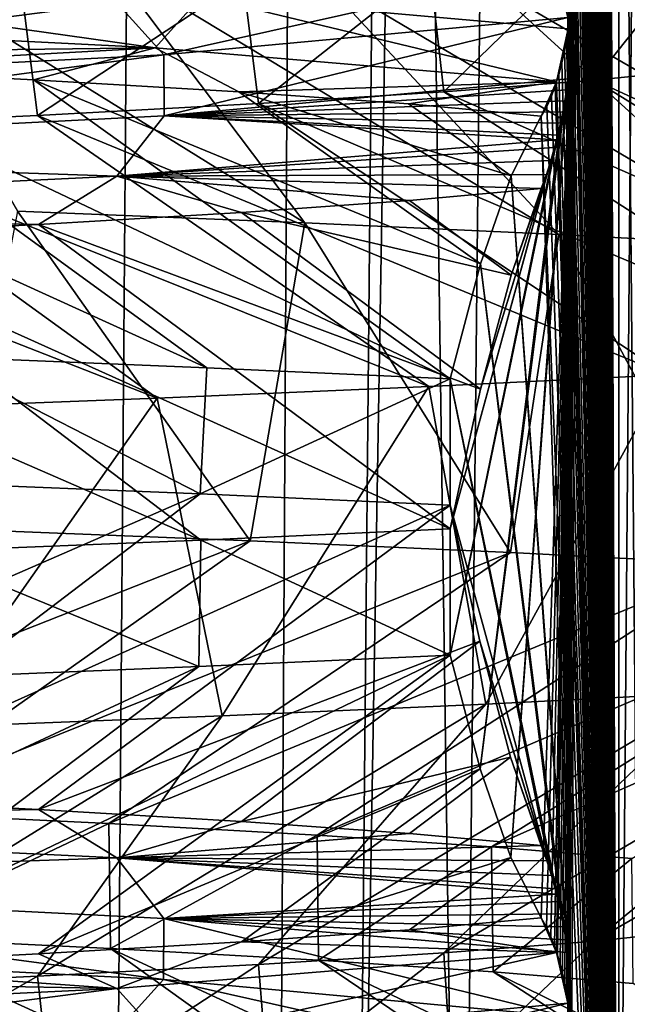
# Model space of a CAD drawing. Header units: millimetres. Extents: x -39.5 to 39.5, y -2 to 94.9.
# Tile 534 of 656: x 11.7 to 13, y 40 to 42. Entities that reach past the tile are written whole.
import ezdxf

# ---------------------------------------------------------------- set-up
doc = ezdxf.new("R2010")
doc.units = ezdxf.units.MM
doc.header["$LTSCALE"] = 65.185185
for name, color, linetype in [('12', 7, 'CONTINUOUS'), ('16', 7, 'CONTINUOUS'), ('169', 7, 'CONTINUOUS'), ('170', 7, 'CONTINUOUS'), ('171', 7, 'CONTINUOUS'), ('460', 7, 'CONTINUOUS'), ('47', 7, 'CONTINUOUS'), ('51', 7, 'CONTINUOUS'), ('528', 7, 'CONTINUOUS'), ('529', 7, 'CONTINUOUS'), ('624', 7, 'CONTINUOUS'), ('625', 7, 'CONTINUOUS'), ('626', 7, 'CONTINUOUS'), ('71', 7, 'CONTINUOUS')]:
    doc.layers.add(name, color=color, linetype=linetype)

msp = doc.modelspace()

# ---------------------------------------------------------------- linework, layer by layer
at = {"layer": '12', "color": 7, "linetype": 'Continuous'}
for points in [[(12.4134, 38.2987, -11.3315), (12.7232, 71, -11.4175), (13.0025, 38.2974, -10.6503), (12.4134, 38.2987, -11.3315)], [(12.7232, 71, -11.4175), (13.4463, 71, -10.5564), (13.0025, 38.2974, -10.6503), (12.7232, 71, -11.4175)]]:
    msp.add_3dface(points, dxfattribs=at)
at = {"layer": '16', "color": 7, "linetype": 'Continuous'}
for points in [[(13.1184, 42.1723, 2.7326), (12.9005, 41.8974, 3.6247), (12.8772, 42.1484, 3.7066), (13.1184, 42.1723, 2.7326)], [(13.1362, 41.9213, 2.646), (12.9005, 41.8974, 3.6247), (13.1184, 42.1723, 2.7326), (13.1362, 41.9213, 2.646)], [(12.8772, 42.1484, 3.7066), (12.5948, 41.8737, 4.575), (12.5669, 42.1248, 4.6512), (12.8772, 42.1484, 3.7066)], [(12.9005, 41.8974, 3.6247), (12.5948, 41.8737, 4.575), (12.8772, 42.1484, 3.7066), (12.9005, 41.8974, 3.6247)], [(12.5669, 42.1248, 4.6512), (12.2191, 41.85, 5.5003), (12.1882, 42.1012, 5.5685), (12.5669, 42.1248, 4.6512)], [(12.5948, 41.8737, 4.575), (12.2191, 41.85, 5.5003), (12.5669, 42.1248, 4.6512), (12.5948, 41.8737, 4.575)], [(12.1882, 42.1012, 5.5685), (11.7713, 41.826, 6.4029), (11.7395, 42.0775, 6.461), (12.1882, 42.1012, 5.5685)], [(12.2191, 41.85, 5.5003), (11.7713, 41.826, 6.4029), (12.1882, 42.1012, 5.5685), (12.2191, 41.85, 5.5003)], [(11.7395, 42.0775, 6.461), (11.2539, 41.8019, 7.2738), (11.2239, 42.0537, 7.3202), (11.7395, 42.0775, 6.461)], [(11.7713, 41.826, 6.4029), (11.2539, 41.8019, 7.2738), (11.7395, 42.0775, 6.461), (11.7713, 41.826, 6.4029)], [(11.4252, 40.4126, -7.0018), (11.4316, 40.1593, -6.9913), (11.9157, 40.3889, -6.1298), (11.4252, 40.4126, -7.0018)], [(11.4316, 40.1593, -6.9913), (11.9192, 40.1356, -6.123), (11.9157, 40.3889, -6.1298), (11.4316, 40.1593, -6.9913)], [(11.9157, 40.3889, -6.1298), (11.9192, 40.1356, -6.123), (12.3382, 40.3652, -5.2277), (11.9157, 40.3889, -6.1298)], [(11.9192, 40.1356, -6.123), (12.341, 40.112, -5.221), (12.3382, 40.3652, -5.2277), (11.9192, 40.1356, -6.123)], [(12.3382, 40.3652, -5.2277), (12.341, 40.112, -5.221), (12.692, 40.3416, -4.2979), (12.3382, 40.3652, -5.2277)], [(12.341, 40.112, -5.221), (12.6949, 40.0883, -4.2894), (12.692, 40.3416, -4.2979), (12.341, 40.112, -5.221)], [(12.692, 40.3416, -4.2979), (12.6949, 40.0883, -4.2894), (12.9762, 40.3179, -3.3435), (12.692, 40.3416, -4.2979)], [(12.6949, 40.0883, -4.2894), (12.9793, 40.0646, -3.3313), (12.9762, 40.3179, -3.3435), (12.6949, 40.0883, -4.2894)], [(13.1362, 40.1744, 2.646), (12.9115, 39.8984, 3.5852), (12.9005, 40.1504, 3.6247), (13.1362, 40.1744, 2.646)], [(13.1427, 39.9221, 2.6131), (12.9115, 39.8984, 3.5852), (13.1362, 40.1744, 2.646), (13.1427, 39.9221, 2.6131)], [(12.9005, 40.1504, 3.6247), (12.6104, 39.8748, 4.5318), (12.5948, 40.1267, 4.575), (12.9005, 40.1504, 3.6247)], [(12.9115, 39.8984, 3.5852), (12.6104, 39.8748, 4.5318), (12.9005, 40.1504, 3.6247), (12.9115, 39.8984, 3.5852)], [(12.5948, 40.1267, 4.575), (12.2398, 39.8512, 5.454), (12.2191, 40.103, 5.5003), (12.5948, 40.1267, 4.575)], [(12.6104, 39.8748, 4.5318), (12.2398, 39.8512, 5.454), (12.5948, 40.1267, 4.575), (12.6104, 39.8748, 4.5318)], [(12.2191, 40.103, 5.5003), (11.799, 39.8274, 6.3516), (11.7713, 40.0791, 6.4029), (12.2191, 40.103, 5.5003)], [(12.2398, 39.8512, 5.454), (11.799, 39.8274, 6.3516), (12.2191, 40.103, 5.5003), (12.2398, 39.8512, 5.454)], [(11.7713, 40.0791, 6.4029), (11.2903, 39.8035, 7.2173), (11.2539, 40.055, 7.2738), (11.7713, 40.0791, 6.4029)], [(11.799, 39.8274, 6.3516), (11.2903, 39.8035, 7.2173), (11.7713, 40.0791, 6.4029), (11.799, 39.8274, 6.3516)]]:
    msp.add_3dface(points, dxfattribs=at)
at = {"layer": '169', "color": 7, "linetype": 'Continuous'}
for points in [[(11.9157, 42.1358, -6.1298), (11.4252, 42.1596, -7.0018), (12.3135, 41.6078, -7.3688), (11.9157, 42.1358, -6.1298)], [(12.3135, 41.6078, -7.3688), (11.4252, 42.1596, -7.0018), (11.7306, 41.6315, -8.2653), (12.3135, 41.6078, -7.3688)], [(12.3382, 42.1122, -5.2277), (11.9157, 42.1358, -6.1298), (12.828, 41.584, -6.4315), (12.3382, 42.1122, -5.2277)], [(12.828, 41.584, -6.4315), (11.9157, 42.1358, -6.1298), (12.3135, 41.6078, -7.3688), (12.828, 41.584, -6.4315)], [(12.692, 42.0885, -4.2979), (12.3382, 42.1122, -5.2277), (13.2713, 41.5603, -5.4585), (12.692, 42.0885, -4.2979)], [(13.2713, 41.5603, -5.4585), (12.3382, 42.1122, -5.2277), (12.828, 41.584, -6.4315), (13.2713, 41.5603, -5.4585)], [(12.9762, 42.0649, -3.3435), (12.692, 42.0885, -4.2979), (13.6409, 41.5366, -4.4552), (12.9762, 42.0649, -3.3435)], [(13.6409, 41.5366, -4.4552), (12.692, 42.0885, -4.2979), (13.2713, 41.5603, -5.4585), (13.6409, 41.5366, -4.4552)], [(12.9005, 41.8974, 3.6247), (13.1362, 41.9213, 2.646), (14.0465, 41.3705, 2.9356), (12.9005, 41.8974, 3.6247)], [(12.5948, 41.8737, 4.575), (12.9005, 41.8974, 3.6247), (13.7889, 41.3468, 3.9733), (12.5948, 41.8737, 4.575)], [(13.7889, 41.3468, 3.9733), (12.9005, 41.8974, 3.6247), (14.0465, 41.3705, 2.9356), (13.7889, 41.3468, 3.9733)], [(12.2191, 41.85, 5.5003), (12.5948, 41.8737, 4.575), (13.4548, 41.3231, 4.989), (12.2191, 41.85, 5.5003)], [(13.4548, 41.3231, 4.989), (12.5948, 41.8737, 4.575), (13.7889, 41.3468, 3.9733), (13.4548, 41.3231, 4.989)], [(11.7713, 41.826, 6.4029), (12.2191, 41.85, 5.5003), (13.046, 41.2994, 5.977), (11.7713, 41.826, 6.4029)], [(13.046, 41.2994, 5.977), (12.2191, 41.85, 5.5003), (13.4548, 41.3231, 4.989), (13.046, 41.2994, 5.977)], [(11.2539, 41.8019, 7.2738), (11.7713, 41.826, 6.4029), (12.5647, 41.2756, 6.9318), (11.2539, 41.8019, 7.2738)], [(12.5647, 41.2756, 6.9318), (11.7713, 41.826, 6.4029), (13.046, 41.2994, 5.977), (12.5647, 41.2756, 6.9318)], [(10.6719, 41.7779, 8.1037), (11.2539, 41.8019, 7.2738), (12.0137, 41.2519, 7.8482), (10.6719, 41.7779, 8.1037)], [(12.0137, 41.2519, 7.8482), (11.2539, 41.8019, 7.2738), (12.5647, 41.2756, 6.9318), (12.0137, 41.2519, 7.8482)], [(11.396, 41.2282, 8.7209), (10.6719, 41.7779, 8.1037), (12.0137, 41.2519, 7.8482), (11.396, 41.2282, 8.7209)], [(11.4316, 40.1593, -6.9913), (10.881, 40.183, -7.8208), (12.1429, 39.615, -7.6468), (11.4316, 40.1593, -6.9913)], [(12.1429, 39.615, -7.6468), (10.881, 40.183, -7.8208), (11.5398, 39.6387, -8.5297), (12.1429, 39.615, -7.6468)], [(11.9192, 40.1356, -6.123), (11.4316, 40.1593, -6.9913), (12.6785, 39.5913, -6.7214), (11.9192, 40.1356, -6.123)], [(12.6785, 39.5913, -6.7214), (11.4316, 40.1593, -6.9913), (12.1429, 39.615, -7.6468), (12.6785, 39.5913, -6.7214)], [(12.341, 40.112, -5.221), (11.9192, 40.1356, -6.123), (13.1438, 39.5676, -5.7587), (12.341, 40.112, -5.221)], [(13.1438, 39.5676, -5.7587), (11.9192, 40.1356, -6.123), (12.6785, 39.5913, -6.7214), (13.1438, 39.5676, -5.7587)], [(12.6949, 40.0883, -4.2894), (12.341, 40.112, -5.221), (13.5361, 39.5438, -4.764), (12.6949, 40.0883, -4.2894)], [(13.5361, 39.5438, -4.764), (12.341, 40.112, -5.221), (13.1438, 39.5676, -5.7587), (13.5361, 39.5438, -4.764)], [(12.9793, 40.0646, -3.3313), (12.6949, 40.0883, -4.2894), (13.8533, 39.5201, -3.7429), (12.9793, 40.0646, -3.3313)], [(13.8533, 39.5201, -3.7429), (12.6949, 40.0883, -4.2894), (13.5361, 39.5438, -4.764), (13.8533, 39.5201, -3.7429)]]:
    msp.add_3dface(points, dxfattribs=at)
at = {"layer": '170', "color": 7, "linetype": 'Continuous'}
for points in [[(12.2026, 40.9625, -7.5512), (11.7306, 41.6315, -8.2653), (11.6076, 40.9862, -8.4371), (12.2026, 40.9625, -7.5512)], [(12.3135, 41.6078, -7.3688), (11.7306, 41.6315, -8.2653), (12.2026, 40.9625, -7.5512), (12.3135, 41.6078, -7.3688)], [(12.73, 40.9388, -6.6234), (12.3135, 41.6078, -7.3688), (12.2026, 40.9625, -7.5512), (12.73, 40.9388, -6.6234)], [(12.828, 41.584, -6.4315), (12.3135, 41.6078, -7.3688), (12.73, 40.9388, -6.6234), (12.828, 41.584, -6.4315)], [(13.187, 40.9151, -5.659), (12.828, 41.584, -6.4315), (12.73, 40.9388, -6.6234), (13.187, 40.9151, -5.659)], [(13.2713, 41.5603, -5.4585), (12.828, 41.584, -6.4315), (13.187, 40.9151, -5.659), (13.2713, 41.5603, -5.4585)], [(12.5647, 41.2756, 6.9318), (13.046, 41.2994, 5.977), (12.6799, 40.631, 6.7188), (12.5647, 41.2756, 6.9318)], [(12.6799, 40.631, 6.7188), (13.046, 41.2994, 5.977), (13.1442, 40.6547, 5.7579), (12.6799, 40.631, 6.7188)], [(12.0137, 41.2519, 7.8482), (12.5647, 41.2756, 6.9318), (12.1455, 40.6073, 7.6426), (12.0137, 41.2519, 7.8482)], [(12.1455, 40.6073, 7.6426), (12.5647, 41.2756, 6.9318), (12.6799, 40.631, 6.7188), (12.1455, 40.6073, 7.6426)], [(11.396, 41.2282, 8.7209), (12.0137, 41.2519, 7.8482), (11.5439, 40.5837, 8.5241), (11.396, 41.2282, 8.7209)], [(11.5439, 40.5837, 8.5241), (12.0137, 41.2519, 7.8482), (12.1455, 40.6073, 7.6426), (11.5439, 40.5837, 8.5241)]]:
    msp.add_3dface(points, dxfattribs=at)
at = {"layer": '171', "color": 7, "linetype": 'Continuous'}
for points in [[(10.8697, 40.4365, -7.8364), (12.2026, 40.9625, -7.5512), (11.6076, 40.9862, -8.4371), (10.8697, 40.4365, -7.8364)], [(10.8697, 40.4365, -7.8364), (11.4252, 40.4126, -7.0018), (12.2026, 40.9625, -7.5512), (10.8697, 40.4365, -7.8364)], [(11.4252, 40.4126, -7.0018), (12.73, 40.9388, -6.6234), (12.2026, 40.9625, -7.5512), (11.4252, 40.4126, -7.0018)], [(11.4252, 40.4126, -7.0018), (11.9157, 40.3889, -6.1298), (12.73, 40.9388, -6.6234), (11.4252, 40.4126, -7.0018)], [(11.9157, 40.3889, -6.1298), (13.187, 40.9151, -5.659), (12.73, 40.9388, -6.6234), (11.9157, 40.3889, -6.1298)], [(11.9157, 40.3889, -6.1298), (12.3382, 40.3652, -5.2277), (13.187, 40.9151, -5.659), (11.9157, 40.3889, -6.1298)], [(12.3382, 40.3652, -5.2277), (13.5711, 40.8915, -4.6633), (13.187, 40.9151, -5.659), (12.3382, 40.3652, -5.2277)], [(12.3382, 40.3652, -5.2277), (12.692, 40.3416, -4.2979), (13.5711, 40.8915, -4.6633), (12.3382, 40.3652, -5.2277)], [(12.692, 40.3416, -4.2979), (13.8802, 40.8678, -3.6419), (13.5711, 40.8915, -4.6633), (12.692, 40.3416, -4.2979)], [(12.692, 40.3416, -4.2979), (12.9762, 40.3179, -3.3435), (13.8802, 40.8678, -3.6419), (12.692, 40.3416, -4.2979)], [(13.1362, 40.1744, 2.646), (12.9005, 40.1504, 3.6247), (13.8524, 40.702, 3.746), (13.1362, 40.1744, 2.646)], [(12.9005, 40.1504, 3.6247), (13.5357, 40.6784, 4.7652), (13.8524, 40.702, 3.746), (12.9005, 40.1504, 3.6247)], [(12.9005, 40.1504, 3.6247), (12.5948, 40.1267, 4.575), (13.5357, 40.6784, 4.7652), (12.9005, 40.1504, 3.6247)], [(12.5948, 40.1267, 4.575), (13.1442, 40.6547, 5.7579), (13.5357, 40.6784, 4.7652), (12.5948, 40.1267, 4.575)], [(12.5948, 40.1267, 4.575), (12.2191, 40.103, 5.5003), (13.1442, 40.6547, 5.7579), (12.5948, 40.1267, 4.575)], [(12.2191, 40.103, 5.5003), (12.6799, 40.631, 6.7188), (13.1442, 40.6547, 5.7579), (12.2191, 40.103, 5.5003)], [(12.2191, 40.103, 5.5003), (11.7713, 40.0791, 6.4029), (12.6799, 40.631, 6.7188), (12.2191, 40.103, 5.5003)], [(11.7713, 40.0791, 6.4029), (12.1455, 40.6073, 7.6426), (12.6799, 40.631, 6.7188), (11.7713, 40.0791, 6.4029)], [(11.7713, 40.0791, 6.4029), (11.2539, 40.055, 7.2738), (12.1455, 40.6073, 7.6426), (11.7713, 40.0791, 6.4029)], [(11.2539, 40.055, 7.2738), (11.5439, 40.5837, 8.5241), (12.1455, 40.6073, 7.6426), (11.2539, 40.055, 7.2738)]]:
    msp.add_3dface(points, dxfattribs=at)
at = {"layer": '460', "linetype": 'Continuous'}
for points in [[(12.1009, 41.0581, -7.4303), (11.5304, 41.0812, -8.288), (11.5576, 41.3365, -8.2499), (12.1009, 41.0581, -7.4303)], [(12.1143, 41.3139, -7.4083), (12.1009, 41.0581, -7.4303), (11.5576, 41.3365, -8.2499), (12.1143, 41.3139, -7.4083)], [(12.6076, 41.2914, -6.5337), (12.1009, 41.0581, -7.4303), (12.1143, 41.3139, -7.4083), (12.6076, 41.2914, -6.5337)], [(12.6076, 41.035, -6.5337), (12.1009, 41.0581, -7.4303), (12.6076, 41.2914, -6.5337), (12.6076, 41.035, -6.5337)], [(12.6076, 40.987, 6.5337), (12.1026, 40.964, 7.4274), (12.6076, 40.7306, 6.5337), (12.6076, 40.987, 6.5337)], [(12.1026, 40.964, 7.4274), (11.5305, 40.9408, 8.2878), (12.0983, 40.7074, 7.4344), (12.1026, 40.964, 7.4274)], [(12.6076, 40.7306, 6.5337), (12.1026, 40.964, 7.4274), (12.0983, 40.7074, 7.4344), (12.6076, 40.7306, 6.5337)], [(12.0983, 40.7074, 7.4344), (11.5305, 40.9408, 8.2878), (11.523, 40.6841, 8.2982), (12.0983, 40.7074, 7.4344)]]:
    msp.add_3dface(points, dxfattribs=at)
at = {"layer": '47', "color": 7, "linetype": 'Continuous'}
for points in [[(11.3428, 71, -13.2178), (12.1789, 71, -12.4517), (11.1708, 38.2971, -12.9442), (11.3428, 71, -13.2178)], [(11.1708, 38.2971, -12.9442), (12.1789, 71, -12.4517), (11.922, 38.2971, -12.2557), (11.1708, 38.2971, -12.9442)], [(12.1789, 71, -12.4517), (12.6296, 38.2987, -11.5253), (11.922, 38.2971, -12.2557), (12.1789, 71, -12.4517)], [(12.1789, 71, -12.4517), (12.9633, 71, -11.6328), (12.6296, 38.2987, -11.5253), (12.1789, 71, -12.4517)]]:
    msp.add_3dface(points, dxfattribs=at)
at = {"layer": '51', "color": 7, "linetype": 'Continuous'}
for points in [[(12.4517, 71, 12.1789), (11.6328, 71, 12.9633), (11.5253, 38.2987, 12.6296), (12.4517, 71, 12.1789)], [(12.4517, 71, 12.1789), (11.5253, 38.2987, 12.6296), (12.2557, 38.2971, 11.922), (12.4517, 71, 12.1789)], [(12.9442, 38.2971, 11.1708), (12.4517, 71, 12.1789), (12.2557, 38.2971, 11.922), (12.9442, 38.2971, 11.1708)], [(13.2178, 71, 11.3428), (12.4517, 71, 12.1789), (12.9442, 38.2971, 11.1708), (13.2178, 71, 11.3428)], [(13.586, 38.2987, 10.3807), (13.2178, 71, 11.3428), (12.9442, 38.2971, 11.1708), (13.586, 38.2987, 10.3807)]]:
    msp.add_3dface(points, dxfattribs=at)
at = {"layer": '528', "linetype": 'Continuous'}
for points in [[(12.8475, 38.0187, 1.9567), (12.95, 67), (12.8436, 38.046, 2.0295), (12.8475, 38.0187, 1.9567)], [(12.8436, 38.046, 2.0295), (12.95, 67), (12.8503, 39.9766, 1.9023), (12.8436, 38.046, 2.0295)], [(12.8467, 40.0248, 1.9707), (12.95, 67), (12.8442, 40.0424, 2.0183), (12.8467, 40.0248, 1.9707)], [(12.8442, 40.0424, 2.0183), (12.95, 67), (12.8503, 41.9766, 1.9023), (12.8442, 40.0424, 2.0183)], [(12.8478, 40.0153, 1.9499), (12.95, 67), (12.8467, 40.0248, 1.9707), (12.8478, 40.0153, 1.9499)], [(12.8478, 42.0153, 1.9499), (12.95, 67), (12.8467, 42.0248, 1.9707), (12.8478, 42.0153, 1.9499)], [(12.95, 38), (12.95, 67), (12.8475, 38.0187, 1.9567), (12.95, 38)], [(12.8503, 39.9766, 1.9023), (12.95, 67), (12.8478, 40.0153, 1.9499), (12.8503, 39.9766, 1.9023)], [(12.8503, 41.9766, 1.9023), (12.95, 67), (12.8478, 42.0153, 1.9499), (12.8503, 41.9766, 1.9023)], [(12.8194, 40.1403, 2.4914), (12.8238, 40.1273, 2.4074), (12.8503, 41.9766, 1.9023), (12.8194, 40.1403, 2.4914)], [(12.8495, 41.9313, 1.9186), (12.8194, 40.1403, 2.4914), (12.8503, 41.9766, 1.9023), (12.8495, 41.9313, 1.9186)], [(12.8238, 40.1273, 2.4074), (12.8255, 40.1219, 2.3749), (12.8503, 41.9766, 1.9023), (12.8238, 40.1273, 2.4074)], [(12.8255, 40.1219, 2.3749), (12.8308, 40.1041, 2.2745), (12.8503, 41.9766, 1.9023), (12.8255, 40.1219, 2.3749)], [(12.8308, 40.1041, 2.2745), (12.8355, 40.0857, 2.184), (12.8503, 41.9766, 1.9023), (12.8308, 40.1041, 2.2745)], [(12.8355, 40.0857, 2.184), (12.8401, 40.0654, 2.0979), (12.8503, 41.9766, 1.9023), (12.8355, 40.0857, 2.184)], [(12.8401, 40.0654, 2.0979), (12.8442, 40.0424, 2.0183), (12.8503, 41.9766, 1.9023), (12.8401, 40.0654, 2.0979)], [(12.7307, 40.3204, 4.1854), (12.7927, 40.1975, 3.001), (12.8495, 41.9313, 1.9186), (12.7307, 40.3204, 4.1854)], [(12.8467, 41.9004, 1.9703), (12.7307, 40.3204, 4.1854), (12.8495, 41.9313, 1.9186), (12.8467, 41.9004, 1.9703)], [(12.7927, 40.1975, 3.001), (12.8034, 40.1788, 2.798), (12.8495, 41.9313, 1.9186), (12.7927, 40.1975, 3.001)], [(12.8034, 40.1788, 2.798), (12.8122, 40.1593, 2.6303), (12.8495, 41.9313, 1.9186), (12.8034, 40.1788, 2.798)], [(12.8122, 40.1593, 2.6303), (12.8194, 40.1403, 2.4914), (12.8495, 41.9313, 1.9186), (12.8122, 40.1593, 2.6303)], [(12.8438, 41.8776, 2.0257), (12.7307, 40.3204, 4.1854), (12.8467, 41.9004, 1.9703), (12.8438, 41.8776, 2.0257)], [(12.6689, 40.4998, 5.3634), (12.7307, 40.3204, 4.1854), (12.8438, 41.8776, 2.0257), (12.6689, 40.4998, 5.3634)], [(12.8404, 41.8554, 2.0917), (12.6689, 40.4998, 5.3634), (12.8438, 41.8776, 2.0257), (12.8404, 41.8554, 2.0917)], [(12.8364, 41.8332, 2.1685), (12.6689, 40.4998, 5.3634), (12.8404, 41.8554, 2.0917), (12.8364, 41.8332, 2.1685)], [(12.8316, 41.8101, 2.2583), (12.6689, 40.4998, 5.3634), (12.8364, 41.8332, 2.1685), (12.8316, 41.8101, 2.2583)], [(12.6076, 40.7306, 6.5337), (12.6689, 40.4998, 5.3634), (12.8316, 41.8101, 2.2583), (12.6076, 40.7306, 6.5337)], [(12.8261, 41.786, 2.3635), (12.6076, 40.7306, 6.5337), (12.8316, 41.8101, 2.2583), (12.8261, 41.786, 2.3635)], [(12.8237, 41.7762, 2.4091), (12.6076, 40.7306, 6.5337), (12.8261, 41.786, 2.3635), (12.8237, 41.7762, 2.4091)], [(12.8197, 41.7607, 2.4856), (12.6076, 40.7306, 6.5337), (12.8237, 41.7762, 2.4091), (12.8197, 41.7607, 2.4856)], [(12.6076, 40.987, 6.5337), (12.6076, 40.7306, 6.5337), (12.8197, 41.7607, 2.4856), (12.6076, 40.987, 6.5337)], [(12.8123, 41.7342, 2.628), (12.6076, 40.987, 6.5337), (12.8197, 41.7607, 2.4856), (12.8123, 41.7342, 2.628)], [(12.6697, 41.2705, 5.3484), (12.6076, 40.987, 6.5337), (12.8123, 41.7342, 2.628), (12.6697, 41.2705, 5.3484)], [(12.8034, 41.7063, 2.7974), (12.6697, 41.2705, 5.3484), (12.8123, 41.7342, 2.628), (12.8034, 41.7063, 2.7974)], [(12.7314, 41.502, 4.1702), (12.6697, 41.2705, 5.3484), (12.8034, 41.7063, 2.7974), (12.7314, 41.502, 4.1702)], [(12.7927, 41.6778, 3.001), (12.7314, 41.502, 4.1702), (12.8034, 41.7063, 2.7974), (12.7927, 41.6778, 3.001)]]:
    msp.add_3dface(points, dxfattribs=at)
at = {"layer": '529', "linetype": 'Continuous'}
for points in [[(12.8452, 67, -2.0005), (12.95, 67), (12.95, 38), (12.8452, 67, -2.0005)], [(12.8452, 67, -2.0005), (12.95, 38), (12.85, 64.0799, -1.9079), (12.8452, 67, -2.0005)], [(12.85, 64.0799, -1.9079), (12.95, 38), (12.8499, 64.0335, -1.9103), (12.85, 64.0799, -1.9079)], [(12.8499, 64.0335, -1.9103), (12.95, 38), (12.8473, 64.0017, -1.9603), (12.8499, 64.0335, -1.9103)], [(12.8473, 64.0017, -1.9603), (12.95, 38), (12.844, 63.9781, -2.023), (12.8473, 64.0017, -1.9603)], [(12.844, 63.9781, -2.023), (12.95, 38), (12.8501, 62.0769, -1.9058), (12.844, 63.9781, -2.023)], [(12.8501, 62.0769, -1.9058), (12.95, 38), (12.8497, 62.0307, -1.913), (12.8501, 62.0769, -1.9058)], [(12.8497, 62.0307, -1.913), (12.95, 38), (12.8471, 62, -1.9643), (12.8497, 62.0307, -1.913)], [(12.8471, 62, -1.9643), (12.95, 38), (12.8437, 61.9765, -2.0279), (12.8471, 62, -1.9643)], [(12.8437, 61.9765, -2.0279), (12.95, 38), (12.85, 60.0799, -1.9079), (12.8437, 61.9765, -2.0279)], [(12.85, 60.0799, -1.9079), (12.95, 38), (12.8499, 60.0335, -1.9103), (12.85, 60.0799, -1.9079)], [(12.8499, 60.0335, -1.9103), (12.95, 38), (12.8473, 60.0017, -1.9603), (12.8499, 60.0335, -1.9103)], [(12.8473, 60.0017, -1.9603), (12.95, 38), (12.844, 59.978, -2.023), (12.8473, 60.0017, -1.9603)], [(12.844, 59.978, -2.023), (12.95, 38), (12.85, 58.0799, -1.9079), (12.844, 59.978, -2.023)], [(12.85, 58.0799, -1.9079), (12.95, 38), (12.8499, 58.0335, -1.9103), (12.85, 58.0799, -1.9079)], [(12.8499, 58.0335, -1.9103), (12.95, 38), (12.8473, 58.0017, -1.9603), (12.8499, 58.0335, -1.9103)], [(12.8473, 58.0017, -1.9603), (12.95, 38), (12.844, 57.9781, -2.023), (12.8473, 58.0017, -1.9603)], [(12.844, 57.9781, -2.023), (12.95, 38), (12.8503, 56.0703, -1.9018), (12.844, 57.9781, -2.023)], [(12.8503, 56.0703, -1.9018), (12.95, 38), (12.8493, 56.0241, -1.9209), (12.8503, 56.0703, -1.9018)], [(12.8493, 56.0241, -1.9209), (12.95, 38), (12.8467, 55.9969, -1.9713), (12.8493, 56.0241, -1.9209)], [(12.8467, 55.9969, -1.9713), (12.95, 38), (12.8425, 55.9695, -2.0508), (12.8467, 55.9969, -1.9713)], [(12.8425, 55.9695, -2.0508), (12.95, 38), (12.85, 54.0799, -1.9079), (12.8425, 55.9695, -2.0508)], [(12.85, 54.0799, -1.9079), (12.95, 38), (12.8499, 54.0335, -1.9103), (12.85, 54.0799, -1.9079)], [(12.8499, 54.0335, -1.9103), (12.95, 38), (12.8473, 54.0017, -1.9603), (12.8499, 54.0335, -1.9103)], [(12.8473, 54.0017, -1.9603), (12.95, 38), (12.844, 53.9781, -2.023), (12.8473, 54.0017, -1.9603)], [(12.844, 53.9781, -2.023), (12.95, 38), (12.8398, 53.9555, -2.1022), (12.844, 53.9781, -2.023)], [(12.8398, 53.9555, -2.1022), (12.95, 38), (12.85, 52.0799, -1.9079), (12.8398, 53.9555, -2.1022)], [(12.85, 52.0799, -1.9079), (12.95, 38), (12.8499, 52.0335, -1.9103), (12.85, 52.0799, -1.9079)], [(12.8499, 52.0335, -1.9103), (12.95, 38), (12.8473, 52.0017, -1.9603), (12.8499, 52.0335, -1.9103)], [(12.8473, 52.0017, -1.9603), (12.95, 38), (12.844, 51.978, -2.023), (12.8473, 52.0017, -1.9603)], [(12.844, 51.978, -2.023), (12.95, 38), (12.8398, 51.9555, -2.1022), (12.844, 51.978, -2.023)], [(12.8398, 51.9555, -2.1022), (12.95, 38), (12.85, 50.0799, -1.9079), (12.8398, 51.9555, -2.1022)], [(12.85, 50.0799, -1.9079), (12.95, 38), (12.8499, 50.0335, -1.9103), (12.85, 50.0799, -1.9079)], [(12.8499, 50.0335, -1.9103), (12.95, 38), (12.8473, 50.0017, -1.9603), (12.8499, 50.0335, -1.9103)], [(12.8473, 50.0017, -1.9603), (12.95, 38), (12.844, 49.9781, -2.023), (12.8473, 50.0017, -1.9603)], [(12.844, 49.9781, -2.023), (12.95, 38), (12.8398, 49.9555, -2.1022), (12.844, 49.9781, -2.023)], [(12.8398, 49.9555, -2.1022), (12.95, 38), (12.8346, 49.9325, -2.2017), (12.8398, 49.9555, -2.1022)], [(12.8346, 49.9325, -2.2017), (12.95, 38), (12.85, 48.0799, -1.9079), (12.8346, 49.9325, -2.2017)], [(12.85, 48.0799, -1.9079), (12.95, 38), (12.8499, 48.0335, -1.9103), (12.85, 48.0799, -1.9079)], [(12.8499, 48.0335, -1.9103), (12.95, 38), (12.8473, 48.0017, -1.9603), (12.8499, 48.0335, -1.9103)], [(12.8473, 48.0017, -1.9603), (12.95, 38), (12.844, 47.9781, -2.023), (12.8473, 48.0017, -1.9603)], [(12.844, 47.9781, -2.023), (12.95, 38), (12.8398, 47.9555, -2.1022), (12.844, 47.9781, -2.023)], [(12.8398, 47.9555, -2.1022), (12.95, 38), (12.8346, 47.9325, -2.2017), (12.8398, 47.9555, -2.1022)], [(12.8346, 47.9325, -2.2017), (12.95, 38), (12.8283, 47.9091, -2.3228), (12.8346, 47.9325, -2.2017)], [(12.8283, 47.9091, -2.3228), (12.95, 38), (12.8502, 46.0751, -1.9044), (12.8283, 47.9091, -2.3228)], [(12.8502, 46.0751, -1.9044), (12.95, 38), (12.8496, 46.0286, -1.9152), (12.8502, 46.0751, -1.9044)], [(12.8496, 46.0286, -1.9152), (12.95, 38), (12.8469, 45.9985, -1.9676), (12.8496, 46.0286, -1.9152)], [(12.8469, 45.9985, -1.9676), (12.95, 38), (12.8435, 45.975, -2.0325), (12.8469, 45.9985, -1.9676)], [(12.8435, 45.975, -2.0325), (12.95, 38), (12.8391, 45.9521, -2.1156), (12.8435, 45.975, -2.0325)], [(12.8391, 45.9521, -2.1156), (12.95, 38), (12.8336, 45.9284, -2.2212), (12.8391, 45.9521, -2.1156)], [(12.8336, 45.9284, -2.2212), (12.95, 38), (12.8269, 45.9045, -2.3488), (12.8336, 45.9284, -2.2212)], [(12.8269, 45.9045, -2.3488), (12.95, 38), (12.8237, 45.8942, -2.4107), (12.8269, 45.9045, -2.3488)], [(12.8237, 45.8942, -2.4107), (12.95, 38), (12.85, 44.0799, -1.9079), (12.8237, 45.8942, -2.4107)], [(12.85, 44.0799, -1.9079), (12.95, 38), (12.8499, 44.0335, -1.9103), (12.85, 44.0799, -1.9079)], [(12.8499, 44.0335, -1.9103), (12.95, 38), (12.8473, 44.0017, -1.9603), (12.8499, 44.0335, -1.9103)], [(12.8473, 44.0017, -1.9603), (12.95, 38), (12.844, 43.978, -2.023), (12.8473, 44.0017, -1.9603)], [(12.844, 43.978, -2.023), (12.95, 38), (12.8398, 43.9555, -2.1022), (12.844, 43.978, -2.023)], [(12.8398, 43.9555, -2.1022), (12.95, 38), (12.8346, 43.9325, -2.2017), (12.8398, 43.9555, -2.1022)], [(12.8346, 43.9325, -2.2017), (12.95, 38), (12.8283, 43.9091, -2.3228), (12.8346, 43.9325, -2.2017)], [(12.8237, 43.8943, -2.4099), (12.95, 38), (12.821, 43.8863, -2.4612), (12.8237, 43.8943, -2.4099)], [(12.8283, 43.9091, -2.3228), (12.95, 38), (12.8237, 43.8943, -2.4099), (12.8283, 43.9091, -2.3228)], [(12.821, 43.8863, -2.4612), (12.95, 38), (12.8131, 43.8649, -2.613), (12.821, 43.8863, -2.4612)], [(12.8131, 43.8649, -2.613), (12.95, 38), (12.85, 42.0799, -1.9079), (12.8131, 43.8649, -2.613)], [(12.85, 42.0799, -1.9079), (12.95, 38), (12.8499, 42.0335, -1.9103), (12.85, 42.0799, -1.9079)], [(12.8499, 42.0335, -1.9103), (12.95, 38), (12.8473, 42.0017, -1.9603), (12.8499, 42.0335, -1.9103)], [(12.8473, 42.0017, -1.9603), (12.95, 38), (12.844, 41.9781, -2.023), (12.8473, 42.0017, -1.9603)], [(12.844, 41.9781, -2.023), (12.95, 38), (12.8398, 41.9555, -2.1022), (12.844, 41.9781, -2.023)], [(12.8398, 41.9555, -2.1022), (12.95, 38), (12.8346, 41.9325, -2.2017), (12.8398, 41.9555, -2.1022)], [(12.8346, 41.9325, -2.2017), (12.95, 38), (12.8283, 41.9091, -2.3228), (12.8346, 41.9325, -2.2017)], [(12.8283, 41.9091, -2.3228), (12.95, 38), (12.8237, 41.8943, -2.4099), (12.8283, 41.9091, -2.3228)], [(12.821, 41.8863, -2.4612), (12.95, 38), (12.8131, 41.8649, -2.613), (12.821, 41.8863, -2.4612)], [(12.8237, 41.8943, -2.4099), (12.95, 38), (12.821, 41.8863, -2.4612), (12.8237, 41.8943, -2.4099)], [(12.8131, 41.8649, -2.613), (12.95, 38), (12.8039, 41.8442, -2.7882), (12.8131, 41.8649, -2.613)], [(12.8039, 41.8442, -2.7882), (12.95, 38), (12.7927, 41.8245, -3.001), (12.8039, 41.8442, -2.7882)], [(12.7315, 41.7036, -4.1702), (12.7927, 41.8245, -3.001), (12.8489, 40.0991, -1.9299), (12.7315, 41.7036, -4.1702)], [(12.7927, 41.8245, -3.001), (12.95, 38), (12.8489, 40.0991, -1.9299), (12.7927, 41.8245, -3.001)], [(12.6697, 41.5248, -5.3485), (12.7315, 41.7036, -4.1702), (12.8461, 40.127, -1.9823), (12.6697, 41.5248, -5.3485)], [(12.8461, 40.127, -1.9823), (12.7315, 41.7036, -4.1702), (12.8489, 40.0991, -1.9299), (12.8461, 40.127, -1.9823)], [(12.6076, 41.2914, -6.5337), (12.6697, 41.5248, -5.3485), (12.833, 40.2057, -2.2332), (12.6076, 41.2914, -6.5337)], [(12.833, 40.2057, -2.2332), (12.6697, 41.5248, -5.3485), (12.8381, 40.1794, -2.1345), (12.833, 40.2057, -2.2332)], [(12.8381, 40.1794, -2.1345), (12.6697, 41.5248, -5.3485), (12.8426, 40.1528, -2.0494), (12.8381, 40.1794, -2.1345)], [(12.8426, 40.1528, -2.0494), (12.6697, 41.5248, -5.3485), (12.8461, 40.127, -1.9823), (12.8426, 40.1528, -2.0494)], [(12.8211, 40.2562, -2.4599), (12.8135, 40.2837, -2.6047), (12.6076, 41.2914, -6.5337), (12.8211, 40.2562, -2.4599)], [(12.6076, 41.035, -6.5337), (12.6076, 41.2914, -6.5337), (12.8135, 40.2837, -2.6047), (12.6076, 41.035, -6.5337)], [(12.8211, 40.2562, -2.4599), (12.6076, 41.2914, -6.5337), (12.8238, 40.2454, -2.4072), (12.8211, 40.2562, -2.4599)], [(12.8238, 40.2454, -2.4072), (12.6076, 41.2914, -6.5337), (12.8274, 40.2306, -2.339), (12.8238, 40.2454, -2.4072)], [(12.8274, 40.2306, -2.339), (12.6076, 41.2914, -6.5337), (12.833, 40.2057, -2.2332), (12.8274, 40.2306, -2.339)], [(12.6678, 40.7593, -5.3838), (12.6076, 41.035, -6.5337), (12.8135, 40.2837, -2.6047), (12.6678, 40.7593, -5.3838)], [(12.7303, 40.5239, -4.1929), (12.6678, 40.7593, -5.3838), (12.8042, 40.3133, -2.7821), (12.7303, 40.5239, -4.1929)], [(12.8042, 40.3133, -2.7821), (12.6678, 40.7593, -5.3838), (12.8135, 40.2837, -2.6047), (12.8042, 40.3133, -2.7821)], [(12.7927, 40.3442, -3.001), (12.7303, 40.5239, -4.1929), (12.8042, 40.3133, -2.7821), (12.7927, 40.3442, -3.001)], [(12.8489, 40.0991, -1.9299), (12.95, 38), (12.8505, 40.0577, -1.8988), (12.8489, 40.0991, -1.9299)], [(12.8505, 40.0577, -1.8988), (12.95, 38), (12.8486, 40.0151, -1.9343), (12.8505, 40.0577, -1.8988)]]:
    msp.add_3dface(points, dxfattribs=at)
at = {"layer": '624', "linetype": 'Continuous'}
for points in [[(11.5304, 41.0812, -8.288), (12.1009, 41.0581, -7.4303), (10.7447, 40.4661, -7.5639), (11.5304, 41.0812, -8.288)], [(10.7447, 40.4661, -7.5639), (12.1009, 41.0581, -7.4303), (11.2919, 40.4417, -6.7195), (10.7447, 40.4661, -7.5639)], [(12.1009, 41.0581, -7.4303), (12.6076, 41.035, -6.5337), (11.2919, 40.4417, -6.7195), (12.1009, 41.0581, -7.4303)], [(11.2919, 40.4417, -6.7195), (12.6076, 41.035, -6.5337), (11.773, 40.4173, -5.8358), (11.2919, 40.4417, -6.7195)], [(12.6076, 41.035, -6.5337), (12.6678, 40.7593, -5.3838), (11.773, 40.4173, -5.8358), (12.6076, 41.035, -6.5337)], [(11.773, 40.4173, -5.8358), (12.6678, 40.7593, -5.3838), (12.185, 40.3929, -4.9178), (11.773, 40.4173, -5.8358)], [(12.6678, 40.7593, -5.3838), (12.7303, 40.5239, -4.1929), (12.185, 40.3929, -4.9178), (12.6678, 40.7593, -5.3838)], [(12.6076, 40.7306, 6.5337), (12.0983, 40.7074, 7.4344), (11.2919, 40.0999, 6.7195), (12.6076, 40.7306, 6.5337)], [(11.773, 40.1243, 5.8358), (12.6076, 40.7306, 6.5337), (11.2919, 40.0999, 6.7195), (11.773, 40.1243, 5.8358)], [(12.6689, 40.4998, 5.3634), (12.6076, 40.7306, 6.5337), (11.773, 40.1243, 5.8358), (12.6689, 40.4998, 5.3634)], [(12.0983, 40.7074, 7.4344), (11.523, 40.6841, 8.2982), (10.7447, 40.0756, 7.5639), (12.0983, 40.7074, 7.4344)], [(11.2919, 40.0999, 6.7195), (12.0983, 40.7074, 7.4344), (10.7447, 40.0756, 7.5639), (11.2919, 40.0999, 6.7195)], [(12.185, 40.3929, -4.9178), (12.7303, 40.5239, -4.1929), (12.5256, 40.3685, -3.971), (12.185, 40.3929, -4.9178)], [(12.7303, 40.5239, -4.1929), (12.7927, 40.3442, -3.001), (12.5256, 40.3685, -3.971), (12.7303, 40.5239, -4.1929)], [(12.185, 40.1487, 4.9178), (12.6689, 40.4998, 5.3634), (11.773, 40.1243, 5.8358), (12.185, 40.1487, 4.9178)], [(12.7307, 40.3204, 4.1854), (12.6689, 40.4998, 5.3634), (12.185, 40.1487, 4.9178), (12.7307, 40.3204, 4.1854)], [(12.5256, 40.1731, 3.971), (12.7307, 40.3204, 4.1854), (12.185, 40.1487, 4.9178), (12.5256, 40.1731, 3.971)], [(12.7927, 40.1975, 3.001), (12.7307, 40.3204, 4.1854), (12.5256, 40.1731, 3.971), (12.7927, 40.1975, 3.001)]]:
    msp.add_3dface(points, dxfattribs=at)
at = {"layer": '625', "linetype": 'Continuous'}
for points in [[(12.0097, 41.9629, -5.1013), (10.6389, 42.0316, -7.5546), (10.7745, 42.1378, -7.2685), (12.0097, 41.9629, -5.1013)], [(12.1038, 42.0676, -4.7348), (12.0097, 41.9629, -5.1013), (10.7745, 42.1378, -7.2685), (12.1038, 42.0676, -4.7348)], [(12.8238, 42.1273, 2.4074), (11.9322, 42.054, 5.2794), (12.0271, 41.949, 4.9261), (12.8238, 42.1273, 2.4074)], [(12.8467, 42.0248, 1.9707), (12.8238, 42.1273, 2.4074), (12.0271, 41.949, 4.9261), (12.8467, 42.0248, 1.9707)], [(12.8468, 42.1215, -1.9701), (12.8473, 42.0017, -1.9603), (12.1038, 42.0676, -4.7348), (12.8468, 42.1215, -1.9701)], [(12.8468, 42.1215, -1.9701), (12.8476, 42.1139, -1.9548), (12.8473, 42.0017, -1.9603), (12.8468, 42.1215, -1.9701)], [(12.8476, 42.1139, -1.9548), (12.8499, 42.0335, -1.9103), (12.8473, 42.0017, -1.9603), (12.8476, 42.1139, -1.9548)], [(11.9322, 42.054, 5.2794), (10.7447, 42.0756, 7.5639), (10.4078, 41.9805, 7.8695), (11.9322, 42.054, 5.2794)], [(12.8237, 41.8943, -2.4099), (12.0097, 41.9629, -5.1013), (12.1038, 42.0676, -4.7348), (12.8237, 41.8943, -2.4099)], [(12.8473, 42.0017, -1.9603), (12.8237, 41.8943, -2.4099), (12.1038, 42.0676, -4.7348), (12.8473, 42.0017, -1.9603)], [(11.9322, 42.054, 5.2794), (10.4078, 41.9805, 7.8695), (10.5388, 41.8737, 7.6061), (11.9322, 42.054, 5.2794)], [(12.0271, 41.949, 4.9261), (11.9322, 42.054, 5.2794), (10.5388, 41.8737, 7.6061), (12.0271, 41.949, 4.9261)], [(10.6389, 42.0316, -7.5546), (12.0097, 41.9629, -5.1013), (10.7232, 41.9473, -7.5943), (10.6389, 42.0316, -7.5546)], [(12.8467, 42.0248, 1.9707), (12.0271, 41.949, 4.9261), (12.0278, 41.8252, 4.9247), (12.8467, 42.0248, 1.9707)], [(12.8467, 41.9004, 1.9703), (12.8467, 42.0248, 1.9707), (12.0278, 41.8252, 4.9247), (12.8467, 41.9004, 1.9703)], [(12.8467, 41.9004, 1.9703), (12.8478, 42.0153, 1.9499), (12.8467, 42.0248, 1.9707), (12.8467, 41.9004, 1.9703)], [(12.8473, 42.0017, -1.9603), (12.8283, 41.9091, -2.3228), (12.8237, 41.8943, -2.4099), (12.8473, 42.0017, -1.9603)], [(12.8473, 42.0017, -1.9603), (12.8346, 41.9325, -2.2017), (12.8283, 41.9091, -2.3228), (12.8473, 42.0017, -1.9603)], [(12.8473, 42.0017, -1.9603), (12.8398, 41.9555, -2.1022), (12.8346, 41.9325, -2.2017), (12.8473, 42.0017, -1.9603)], [(12.8473, 42.0017, -1.9603), (12.844, 41.9781, -2.023), (12.8398, 41.9555, -2.1022), (12.8473, 42.0017, -1.9603)], [(12.8467, 41.9004, 1.9703), (12.8495, 41.9313, 1.9186), (12.8478, 42.0153, 1.9499), (12.8467, 41.9004, 1.9703)], [(12.8495, 41.9313, 1.9186), (12.8503, 41.9766, 1.9023), (12.8478, 42.0153, 1.9499), (12.8495, 41.9313, 1.9186)], [(10.7232, 41.9473, -7.5943), (12.0097, 41.9629, -5.1013), (11.2767, 41.9228, -6.7451), (10.7232, 41.9473, -7.5943)], [(11.2767, 41.9228, -6.7451), (12.0097, 41.9629, -5.1013), (11.763, 41.8982, -5.8558), (11.2767, 41.9228, -6.7451)], [(11.763, 41.8982, -5.8558), (12.0097, 41.9629, -5.1013), (12.1794, 41.8737, -4.9316), (11.763, 41.8982, -5.8558)], [(12.0097, 41.9629, -5.1013), (12.8237, 41.8943, -2.4099), (12.1794, 41.8737, -4.9316), (12.0097, 41.9629, -5.1013)], [(12.0271, 41.949, 4.9261), (10.5388, 41.8737, 7.6061), (10.5397, 41.75, 7.605), (12.0271, 41.949, 4.9261)], [(12.0278, 41.8252, 4.9247), (12.0271, 41.949, 4.9261), (10.5397, 41.75, 7.605), (12.0278, 41.8252, 4.9247)], [(12.8438, 41.8776, 2.0257), (12.8467, 41.9004, 1.9703), (12.0278, 41.8252, 4.9247), (12.8438, 41.8776, 2.0257)], [(12.8404, 41.8554, 2.0917), (12.8438, 41.8776, 2.0257), (12.0278, 41.8252, 4.9247), (12.8404, 41.8554, 2.0917)], [(12.1794, 41.8737, -4.9316), (12.8237, 41.8943, -2.4099), (12.5233, 41.8491, -3.9781), (12.1794, 41.8737, -4.9316)], [(12.8237, 41.8943, -2.4099), (12.7927, 41.8245, -3.001), (12.5233, 41.8491, -3.9781), (12.8237, 41.8943, -2.4099)], [(12.8237, 41.8943, -2.4099), (12.8039, 41.8442, -2.7882), (12.7927, 41.8245, -3.001), (12.8237, 41.8943, -2.4099)], [(12.8237, 41.8943, -2.4099), (12.8131, 41.8649, -2.613), (12.8039, 41.8442, -2.7882), (12.8237, 41.8943, -2.4099)], [(12.8237, 41.8943, -2.4099), (12.821, 41.8863, -2.4612), (12.8131, 41.8649, -2.613), (12.8237, 41.8943, -2.4099)], [(12.8364, 41.8332, 2.1685), (12.8404, 41.8554, 2.0917), (12.0278, 41.8252, 4.9247), (12.8364, 41.8332, 2.1685)], [(12.0278, 41.8252, 4.9247), (10.5397, 41.75, 7.605), (11.9318, 41.7025, 5.2809), (12.0278, 41.8252, 4.9247)], [(12.8237, 41.7762, 2.4091), (12.0278, 41.8252, 4.9247), (11.9318, 41.7025, 5.2809), (12.8237, 41.7762, 2.4091)], [(12.8316, 41.8101, 2.2583), (12.8364, 41.8332, 2.1685), (12.0278, 41.8252, 4.9247), (12.8316, 41.8101, 2.2583)], [(12.8237, 41.7762, 2.4091), (12.8261, 41.786, 2.3635), (12.0278, 41.8252, 4.9247), (12.8237, 41.7762, 2.4091)], [(12.8261, 41.786, 2.3635), (12.8316, 41.8101, 2.2583), (12.0278, 41.8252, 4.9247), (12.8261, 41.786, 2.3635)], [(12.8197, 41.7607, 2.4856), (12.8237, 41.7762, 2.4091), (11.9318, 41.7025, 5.2809), (12.8197, 41.7607, 2.4856)], [(12.8123, 41.7342, 2.628), (12.8197, 41.7607, 2.4856), (11.9318, 41.7025, 5.2809), (12.8123, 41.7342, 2.628)], [(11.9318, 41.7025, 5.2809), (10.5397, 41.75, 7.605), (10.4072, 41.629, 7.8706), (11.9318, 41.7025, 5.2809)], [(12.8034, 41.7063, 2.7974), (12.8123, 41.7342, 2.628), (11.9318, 41.7025, 5.2809), (12.8034, 41.7063, 2.7974)], [(11.9318, 41.7025, 5.2809), (10.4072, 41.629, 7.8706), (11.773, 41.6047, 5.8358), (11.9318, 41.7025, 5.2809)], [(12.185, 41.6291, 4.9178), (11.9318, 41.7025, 5.2809), (11.773, 41.6047, 5.8358), (12.185, 41.6291, 4.9178)], [(12.7927, 41.6778, 3.001), (12.8034, 41.7063, 2.7974), (11.9318, 41.7025, 5.2809), (12.7927, 41.6778, 3.001)], [(12.7927, 41.6778, 3.001), (11.9318, 41.7025, 5.2809), (12.5256, 41.6535, 3.971), (12.7927, 41.6778, 3.001)], [(12.5256, 41.6535, 3.971), (11.9318, 41.7025, 5.2809), (12.185, 41.6291, 4.9178), (12.5256, 41.6535, 3.971)], [(11.773, 41.6047, 5.8358), (10.4072, 41.629, 7.8706), (11.2919, 41.5803, 6.7195), (11.773, 41.6047, 5.8358)], [(11.2919, 40.4417, -6.7195), (11.773, 40.4173, -5.8358), (10.4077, 40.3927, -7.8697), (11.2919, 40.4417, -6.7195)], [(11.773, 40.4173, -5.8358), (11.9322, 40.3192, -5.2796), (10.4077, 40.3927, -7.8697), (11.773, 40.4173, -5.8358)], [(11.773, 40.4173, -5.8358), (12.185, 40.3929, -4.9178), (11.9322, 40.3192, -5.2796), (11.773, 40.4173, -5.8358)], [(11.9322, 40.3192, -5.2796), (10.5393, 40.2717, -7.6054), (10.4077, 40.3927, -7.8697), (11.9322, 40.3192, -5.2796)], [(12.185, 40.3929, -4.9178), (12.5256, 40.3685, -3.971), (11.9322, 40.3192, -5.2796), (12.185, 40.3929, -4.9178)], [(12.5256, 40.3685, -3.971), (12.7927, 40.3442, -3.001), (11.9322, 40.3192, -5.2796), (12.5256, 40.3685, -3.971)], [(12.7927, 40.3442, -3.001), (12.8042, 40.3133, -2.7821), (11.9322, 40.3192, -5.2796), (12.7927, 40.3442, -3.001)], [(12.0275, 40.1964, -4.9253), (10.5393, 40.2717, -7.6054), (11.9322, 40.3192, -5.2796), (12.0275, 40.1964, -4.9253)], [(12.8042, 40.3133, -2.7821), (12.8135, 40.2837, -2.6047), (11.9322, 40.3192, -5.2796), (12.8042, 40.3133, -2.7821)], [(12.8135, 40.2837, -2.6047), (12.8211, 40.2562, -2.4599), (11.9322, 40.3192, -5.2796), (12.8135, 40.2837, -2.6047)], [(12.8211, 40.2562, -2.4599), (12.8238, 40.2454, -2.4072), (11.9322, 40.3192, -5.2796), (12.8211, 40.2562, -2.4599)], [(12.8238, 40.2454, -2.4072), (12.0275, 40.1964, -4.9253), (11.9322, 40.3192, -5.2796), (12.8238, 40.2454, -2.4072)], [(12.0267, 40.0727, -4.9274), (10.5381, 40.148, -7.6072), (10.5393, 40.2717, -7.6054), (12.0267, 40.0727, -4.9274)], [(12.0275, 40.1964, -4.9253), (12.0267, 40.0727, -4.9274), (10.5393, 40.2717, -7.6054), (12.0275, 40.1964, -4.9253)], [(12.8238, 40.2454, -2.4072), (12.8274, 40.2306, -2.339), (12.0275, 40.1964, -4.9253), (12.8238, 40.2454, -2.4072)], [(12.8274, 40.2306, -2.339), (12.833, 40.2057, -2.2332), (12.0275, 40.1964, -4.9253), (12.8274, 40.2306, -2.339)], [(12.833, 40.2057, -2.2332), (12.8381, 40.1794, -2.1345), (12.0275, 40.1964, -4.9253), (12.833, 40.2057, -2.2332)], [(12.8238, 40.1273, 2.4074), (12.7927, 40.1975, 3.001), (12.5256, 40.1731, 3.971), (12.8238, 40.1273, 2.4074)], [(12.8238, 40.1273, 2.4074), (12.8034, 40.1788, 2.798), (12.7927, 40.1975, 3.001), (12.8238, 40.1273, 2.4074)], [(12.8467, 39.9967, -1.9718), (12.0267, 40.0727, -4.9274), (12.0275, 40.1964, -4.9253), (12.8467, 39.9967, -1.9718)], [(12.8381, 40.1794, -2.1345), (12.8426, 40.1528, -2.0494), (12.0275, 40.1964, -4.9253), (12.8381, 40.1794, -2.1345)], [(12.8426, 40.1528, -2.0494), (12.8461, 40.127, -1.9823), (12.0275, 40.1964, -4.9253), (12.8426, 40.1528, -2.0494)], [(12.8461, 40.127, -1.9823), (12.8467, 39.9967, -1.9718), (12.0275, 40.1964, -4.9253), (12.8461, 40.127, -1.9823)], [(12.8238, 40.1273, 2.4074), (12.8122, 40.1593, 2.6303), (12.8034, 40.1788, 2.798), (12.8238, 40.1273, 2.4074)], [(12.8238, 40.1273, 2.4074), (12.5256, 40.1731, 3.971), (12.185, 40.1487, 4.9178), (12.8238, 40.1273, 2.4074)], [(12.8238, 40.1273, 2.4074), (12.8194, 40.1403, 2.4914), (12.8122, 40.1593, 2.6303), (12.8238, 40.1273, 2.4074)], [(11.9319, 39.9677, -5.2807), (10.4074, 40.0412, -7.8704), (10.5381, 40.148, -7.6072), (11.9319, 39.9677, -5.2807)], [(12.0267, 40.0727, -4.9274), (11.9319, 39.9677, -5.2807), (10.5381, 40.148, -7.6072), (12.0267, 40.0727, -4.9274)], [(12.185, 40.1487, 4.9178), (11.773, 40.1243, 5.8358), (11.9322, 40.054, 5.2794), (12.185, 40.1487, 4.9178)], [(12.8238, 40.1273, 2.4074), (12.185, 40.1487, 4.9178), (11.9322, 40.054, 5.2794), (12.8238, 40.1273, 2.4074)], [(11.773, 40.1243, 5.8358), (11.2919, 40.0999, 6.7195), (11.9322, 40.054, 5.2794), (11.773, 40.1243, 5.8358)], [(12.8238, 40.1273, 2.4074), (11.9322, 40.054, 5.2794), (12.0271, 39.949, 4.9261), (12.8238, 40.1273, 2.4074)], [(12.8467, 40.0248, 1.9707), (12.8238, 40.1273, 2.4074), (12.0271, 39.949, 4.9261), (12.8467, 40.0248, 1.9707)], [(12.8467, 40.0248, 1.9707), (12.8255, 40.1219, 2.3749), (12.8238, 40.1273, 2.4074), (12.8467, 40.0248, 1.9707)], [(12.8467, 40.0248, 1.9707), (12.8308, 40.1041, 2.2745), (12.8255, 40.1219, 2.3749), (12.8467, 40.0248, 1.9707)], [(12.8461, 40.127, -1.9823), (12.8489, 40.0991, -1.9299), (12.8486, 40.0151, -1.9343), (12.8461, 40.127, -1.9823)], [(12.8461, 40.127, -1.9823), (12.8486, 40.0151, -1.9343), (12.8467, 39.9967, -1.9718), (12.8461, 40.127, -1.9823)], [(11.2919, 40.0999, 6.7195), (10.7447, 40.0756, 7.5639), (11.9322, 40.054, 5.2794), (11.2919, 40.0999, 6.7195)], [(12.8467, 40.0248, 1.9707), (12.8355, 40.0857, 2.184), (12.8308, 40.1041, 2.2745), (12.8467, 40.0248, 1.9707)], [(12.8489, 40.0991, -1.9299), (12.8505, 40.0577, -1.8988), (12.8486, 40.0151, -1.9343), (12.8489, 40.0991, -1.9299)], [(12.8467, 40.0248, 1.9707), (12.8401, 40.0654, 2.0979), (12.8355, 40.0857, 2.184), (12.8467, 40.0248, 1.9707)], [(11.9322, 40.054, 5.2794), (10.7447, 40.0756, 7.5639), (10.4078, 39.9805, 7.8695), (11.9322, 40.054, 5.2794)], [(12.8237, 39.8943, -2.4099), (11.9319, 39.9677, -5.2807), (12.0267, 40.0727, -4.9274), (12.8237, 39.8943, -2.4099)], [(12.8467, 39.9967, -1.9718), (12.8237, 39.8943, -2.4099), (12.0267, 40.0727, -4.9274), (12.8467, 39.9967, -1.9718)], [(12.8467, 40.0248, 1.9707), (12.8442, 40.0424, 2.0183), (12.8401, 40.0654, 2.0979), (12.8467, 40.0248, 1.9707)], [(10.4074, 40.0412, -7.8704), (11.9319, 39.9677, -5.2807), (10.7447, 39.9464, -7.5639), (10.4074, 40.0412, -7.8704)], [(11.9322, 40.054, 5.2794), (10.4078, 39.9805, 7.8695), (10.5388, 39.8737, 7.6061), (11.9322, 40.054, 5.2794)], [(12.0271, 39.949, 4.9261), (11.9322, 40.054, 5.2794), (10.5388, 39.8737, 7.6061), (12.0271, 39.949, 4.9261)], [(12.8467, 40.0248, 1.9707), (12.0271, 39.949, 4.9261), (12.0278, 39.8252, 4.9247), (12.8467, 40.0248, 1.9707)], [(12.8467, 39.9004, 1.9703), (12.8467, 40.0248, 1.9707), (12.0278, 39.8252, 4.9247), (12.8467, 39.9004, 1.9703)], [(12.8467, 39.9004, 1.9703), (12.8478, 40.0153, 1.9499), (12.8467, 40.0248, 1.9707), (12.8467, 39.9004, 1.9703)]]:
    msp.add_3dface(points, dxfattribs=at)
at = {"layer": '626', "linetype": 'Continuous'}
for points in [[(12.1143, 41.3139, -7.4083), (11.5576, 41.3365, -8.2499), (10.7232, 41.9473, -7.5943), (12.1143, 41.3139, -7.4083)], [(12.1143, 41.3139, -7.4083), (10.7232, 41.9473, -7.5943), (11.2767, 41.9228, -6.7451), (12.1143, 41.3139, -7.4083)], [(12.6076, 41.2914, -6.5337), (12.1143, 41.3139, -7.4083), (11.2767, 41.9228, -6.7451), (12.6076, 41.2914, -6.5337)], [(12.6076, 41.2914, -6.5337), (11.2767, 41.9228, -6.7451), (11.763, 41.8982, -5.8558), (12.6076, 41.2914, -6.5337)], [(12.6697, 41.5248, -5.3485), (12.6076, 41.2914, -6.5337), (11.763, 41.8982, -5.8558), (12.6697, 41.5248, -5.3485)], [(12.6697, 41.5248, -5.3485), (11.763, 41.8982, -5.8558), (12.1794, 41.8737, -4.9316), (12.6697, 41.5248, -5.3485)], [(12.7315, 41.7036, -4.1702), (12.6697, 41.5248, -5.3485), (12.1794, 41.8737, -4.9316), (12.7315, 41.7036, -4.1702)], [(12.7315, 41.7036, -4.1702), (12.1794, 41.8737, -4.9316), (12.5233, 41.8491, -3.9781), (12.7315, 41.7036, -4.1702)], [(12.7927, 41.8245, -3.001), (12.7315, 41.7036, -4.1702), (12.5233, 41.8491, -3.9781), (12.7927, 41.8245, -3.001)], [(12.7314, 41.502, 4.1702), (12.7927, 41.6778, 3.001), (12.5256, 41.6535, 3.971), (12.7314, 41.502, 4.1702)], [(12.7314, 41.502, 4.1702), (12.5256, 41.6535, 3.971), (12.185, 41.6291, 4.9178), (12.7314, 41.502, 4.1702)], [(12.6697, 41.2705, 5.3484), (12.185, 41.6291, 4.9178), (11.773, 41.6047, 5.8358), (12.6697, 41.2705, 5.3484)], [(12.6697, 41.2705, 5.3484), (12.7314, 41.502, 4.1702), (12.185, 41.6291, 4.9178), (12.6697, 41.2705, 5.3484)], [(12.6076, 40.987, 6.5337), (11.773, 41.6047, 5.8358), (11.2919, 41.5803, 6.7195), (12.6076, 40.987, 6.5337)], [(12.6076, 40.987, 6.5337), (12.6697, 41.2705, 5.3484), (11.773, 41.6047, 5.8358), (12.6076, 40.987, 6.5337)], [(12.1026, 40.964, 7.4274), (11.2919, 41.5803, 6.7195), (10.7447, 41.5559, 7.5639), (12.1026, 40.964, 7.4274)], [(12.1026, 40.964, 7.4274), (12.6076, 40.987, 6.5337), (11.2919, 41.5803, 6.7195), (12.1026, 40.964, 7.4274)], [(11.5305, 40.9408, 8.2878), (12.1026, 40.964, 7.4274), (10.7447, 41.5559, 7.5639), (11.5305, 40.9408, 8.2878)]]:
    msp.add_3dface(points, dxfattribs=at)
at = {"layer": '71', "color": 7, "linetype": 'Continuous'}
for points in [[(12.7232, 71, -11.4175), (12.4134, 38.2987, -11.3315), (12.9633, 71, -11.6328), (12.7232, 71, -11.4175)], [(12.9633, 71, -11.6328), (12.4134, 38.2987, -11.3315), (12.6296, 38.2987, -11.5253), (12.9633, 71, -11.6328)]]:
    msp.add_3dface(points, dxfattribs=at)

doc.saveas('drawing.dxf')
